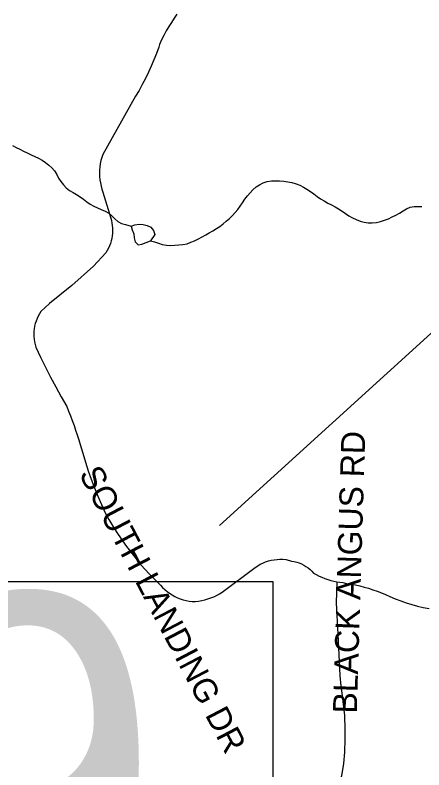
# Model space of a CAD drawing. Extents: x 1950930 to 2061844, y 904556 to 1017002.
# Drawn here: x 1968274 to 1969899, y 976515 to 979514 of the extents above; entities that cross this region are included whole.
import ezdxf

# ---------------------------------------------------------------- set-up
doc = ezdxf.new("R2010")
doc.units = 0
for name, color, linetype in [('Exist Hydrographic Creek Single Shore', 7, 'Continuous'), ('Exist Hydrographic Misc Water Feature', 7, 'Continuous'), ('Exist Road Non-System Type 51', 7, 'Continuous'), ('Exist Road Non-System Type 51 Label', 7, 'Continuous'), ('Exist Road Secondary Mileage Hundredths English Label', 7, 'Continuous'), ('Exist Road Secondary Structure Standard Bridge Number Label', 7, 'Continuous')]:
    doc.layers.add(name, color=color, linetype=linetype)

msp = doc.modelspace()

# ---------------------------------------------------------------- linework, layer by layer
at = {"layer": 'Exist Hydrographic Creek Single Shore'}
for points in [[(1968264.4, 978995.4), (1968278.7, 978987.7), (1968293.5, 978980.9), (1968308.1, 978973.2), (1968322.6, 978966.4), (1968337.6, 978958.7), (1968352.6, 978951.9), (1968367.5, 978945), (1968381.5, 978937.3), (1968395.6, 978928), (1968408.3, 978917.8), (1968420.4, 978907), (1968431.5, 978894.4), (1968439.7, 978880.3), (1968447.1, 978866.2), (1968456.5, 978852), (1968466.6, 978839.5), (1968477.9, 978827), (1968490.4, 978816.8), (1968504.5, 978808.3), (1968518.9, 978800.6), (1968532.8, 978792.1), (1968546.1, 978782.1), (1968559.3, 978771.9), (1968572.8, 978762.7), (1968586.7, 978755), (1968601.7, 978747.3), (1968616.9, 978741.3), (1968631.8, 978734.4), (1968646.2, 978726.7), (1968658.9, 978716.6), (1968670.4, 978704.1), (1968682.5, 978693.1), (1968697.3, 978686.2), (1968712.8, 978681), (1968735, 978674.8)], [(1968812.5, 978617.3), (1968828.3, 978612.2), (1968843.7, 978607), (1968859.3, 978602.5), (1968875.7, 978599.7), (1968891.9, 978598.5), (1968908.7, 978599), (1968924.9, 978600.3), (1968941.3, 978602.5), (1968957.5, 978605.3), (1968973.1, 978610.8), (1968987.6, 978617), (1969002.6, 978624.9), (1969017.1, 978632.1), (1969031.7, 978639.9), (1969045.8, 978647.9), (1969060, 978656.6), (1969074.1, 978665.3), (1969087.5, 978674), (1969101, 978684.4), (1969113.5, 978694.8), (1969126, 978705.2), (1969137.7, 978717.3), (1969149, 978728.6), (1969159.2, 978741.5), (1969168.9, 978754.4), (1969178.3, 978768.1), (1969187.5, 978781.9), (1969197.6, 978794.9), (1969208, 978807.7), (1969219.5, 978819.8), (1969232, 978831.1), (1969245.4, 978839.8), (1969260.1, 978846.9), (1969276.1, 978852.3), (1969292.5, 978855.3), (1969308.7, 978855), (1969325.1, 978854.6), (1969341.9, 978853.4), (1969358.3, 978850.6), (1969374.5, 978847.8), (1969390.5, 978843.4), (1969405.5, 978838.2), (1969419.9, 978830.5), (1969434, 978822), (1969447.8, 978812.6), (1969461.1, 978803.4), (1969474.6, 978793.3), (1969488.1, 978783.9), (1969502.3, 978775.4), (1969516.6, 978766.9), (1969531, 978760), (1969545.6, 978751.5), (1969559.5, 978743.8), (1969573.2, 978734.5), (1969586.8, 978725.3), (1969600.5, 978716), (1969615.1, 978708.3), (1969630, 978701.4), (1969645.6, 978695.3), (1969661.4, 978690.8), (1969677.4, 978688.1), (1969693.6, 978687.8), (1969710, 978689.9), (1969726.4, 978693.7), (1969742, 978698.2), (1969757.4, 978704.5), (1969772.1, 978711.5), (1969787.1, 978718.6), (1969801.7, 978726.5), (1969815.6, 978735.3), (1969829.4, 978744), (1969844.1, 978750.3), (1969860.1, 978753.3), (1969890.9, 978752.7)]]:
    msp.add_lwpolyline(points, dxfattribs=at)
at = {"layer": 'Exist Hydrographic Misc Water Feature'}
for points in [[(1968735, 978674.8), (1968750.4, 978680.3), (1968766.8, 978683.1), (1968783, 978682), (1968799, 978677.5), (1968813.7, 978670.6), (1968824.6, 978658.1), (1968829.1, 978642.4), (1968812.5, 978617.3)], [(1968735, 978674.8), (1968740.1, 978660.7), (1968745.9, 978645), (1968747.9, 978628.5), (1968750.8, 978612.9), (1968763.3, 978601.1), (1968778.3, 978603.4), (1968794.7, 978609.5), (1968812.5, 978617.3)]]:
    msp.add_lwpolyline(points, dxfattribs=at)
at = {"layer": 'Exist Road Non-System Type 51'}
for points in [[(1968917.4, 979517.2), (1968906.1, 979501), (1968895.2, 979484.5), (1968884.8, 979467.6), (1968874.9, 979450.4), (1968865.5, 979433), (1968856.6, 979415.3), (1968848.2, 979397.3), (1968845.8, 979386), (1968836.2, 979360.7), (1968826, 979335.6), (1968815.2, 979310.8), (1968804, 979286.3), (1968792.2, 979262), (1968779.8, 979238), (1968766.8, 979214.3), (1968753.2, 979190.9), (1968622.5, 978960), (1968618.6, 978947.9), (1968615.2, 978935.5), (1968612.8, 978923.1), (1968611, 978910.4), (1968610, 978897.7), (1968609.8, 978885), (1968610.2, 978872.2), (1968611.4, 978859.5), (1968613.2, 978846.8), (1968616, 978834.3), (1968619.5, 978822), (1968623.6, 978809.8), (1968654.2, 978707.2), (1968656.9, 978697.3), (1968659.1, 978687.3), (1968660.6, 978677.1), (1968661.4, 978666.9), (1968661.6, 978656.7), (1968661.2, 978646.4), (1968660.1, 978636.2), (1968658.2, 978626.1), (1968655.9, 978616.1), (1968652.9, 978606.3), (1968649.2, 978596.7), (1968645, 978587.4), (1968640.2, 978578.3), (1968634.8, 978569.6), (1968586.2, 978516.2), (1968499.2, 978438.9), (1968410.8, 978367.8), (1968376.6, 978335.4), (1968370.9, 978326.6), (1968365.8, 978317.3), (1968361.4, 978307.8), (1968357.6, 978298), (1968354.4, 978288), (1968351.9, 978277.8), (1968350.1, 978267.4), (1968348.9, 978257), (1968348.5, 978246.5), (1968348.8, 978236), (1968349.8, 978225.5), (1968351.2, 978215.1), (1968353.6, 978204.8), (1968356.6, 978194.7), (1968375.6, 978154.7), (1968395.2, 978114.9), (1968415.5, 978075.4), (1968436.2, 978036.2), (1968457.8, 977997.3), (1968479.6, 977958.7), (1968487.2, 977940.1), (1968494.5, 977921.4), (1968501.6, 977902.6), (1968508.4, 977883.7), (1968515, 977864.7)], [(1968515, 977864.7), (1968521.4, 977845.6), (1968527.6, 977826.5), (1968533.5, 977807.4), (1968543.2, 977772.6), (1968553.9, 977738), (1968565.2, 977703.6), (1968577.2, 977669.5), (1968589.9, 977635.7), (1968603.4, 977602.1), (1968617.5, 977568.8), (1968632.2, 977535.8), (1968647.2, 977509.5), (1968662.8, 977483.5), (1968678.9, 977457.9), (1968695.8, 977432.8), (1968713.1, 977408.1), (1968731.2, 977383.8), (1968749.9, 977360), (1968769.2, 977336.7), (1968789.1, 977313.9), (1968809.5, 977291.6), (1968830.5, 977269.9), (1968852.1, 977248.7), (1968860.2, 977239.8), (1968869, 977231.4), (1968878.2, 977223.6), (1968887.9, 977216.4), (1968898.1, 977209.8), (1968908.6, 977203.9), (1968919.5, 977198.7), (1968930.8, 977194.3), (1968942.2, 977190.5), (1968953.9, 977187.5), (1968965.8, 977185.3), (1968977.8, 977183.8), (1968990.5, 977184.4), (1969003.1, 977185.7), (1969015.8, 977187.7), (1969028.1, 977190.4), (1969040.2, 977193.8), (1969052.2, 977197.9), (1969063.9, 977202.7), (1969075.2, 977208), (1969086.2, 977214), (1969096.8, 977220.6), (1969228.6, 977319.4), (1969238.2, 977325.8), (1969248.4, 977331.6), (1969258.9, 977336.7), (1969269.8, 977341.1), (1969280.8, 977344.8), (1969292, 977347.7), (1969303.4, 977349.9), (1969315, 977351.3), (1969326.6, 977351.9), (1969338.2, 977351.7), (1969349.9, 977350.7), (1969351.6, 977350.4), (1969373.2, 977344), (1969383.2, 977342.4), (1969393.2, 977340), (1969402.9, 977336.9), (1969412.2, 977333.1), (1969421.2, 977328.6), (1969430.1, 977323.4), (1969438.4, 977317.6), (1969446.2, 977311.2), (1969453.6, 977304.2), (1969460.4, 977296.7), (1969471.1, 977290.6), (1969482.1, 977285.1), (1969493.2, 977280), (1969504.8, 977275.4), (1969516.4, 977271.4), (1969528.2, 977267.8), (1969540.1, 977264.7), (1969552.2, 977262.2), (1969552.9, 977262.1)], [(1969552.9, 977262.1), (1969550.6, 977178.5), (1969556.4, 977053.6), (1969564.4, 976890.2), (1969568, 976847.4), (1969572.5, 976819.7), (1969583.1, 976731.3), (1969585, 976676), (1969585, 976638.5), (1969583.1, 976584.9), (1969578.8, 976540.3), (1969570.6, 976491.2), (1969548.4, 976414.4), (1969531.4, 976357.3), (1969515.4, 976330.6), (1969501, 976293.9), (1969493.9, 976264.5), (1969493.9, 976244), (1969501, 976225.2), (1969517.1, 976215.4), (1969520.6, 976213.6)], [(1969552.9, 977262.1), (1969564.2, 977260.2), (1969576.6, 977258.8), (1969590.8, 977255.3), (1969608.6, 977252.7), (1969626.2, 977249.4), (1969644, 977245.6), (1969661.5, 977241.2), (1969678.8, 977236.3), (1969696, 977230.8), (1969713.1, 977224.7), (1969729.9, 977218.2), (1969746.5, 977211), (1969762.9, 977203.4), (1969784.5, 977194.5), (1969806.4, 977186.3), (1969828.5, 977178.7), (1969850.9, 977171.9), (1969873.4, 977165.7), (1969896.1, 977160.2), (1969919, 977155.4)]]:
    msp.add_lwpolyline(points, dxfattribs=at)
at = {"layer": 'Exist Road Secondary Mileage Hundredths English Label'}
msp.add_line((1972036.8, 980167.6), (1969086.4, 977485.5), dxfattribs=at)
at = {"layer": 'Exist Road Secondary Structure Standard Bridge Number Label'}
msp.add_lwpolyline([(1966722.3, 977263.4), (1969298.8, 977263.4), (1969298.8, 975734.1), (1966722.3, 975734.1)], close=True, dxfattribs=at)

# ---------------------------------------------------------------- texts
at = {"layer": 'Exist Road Non-System Type 51 Label'}
for s, rotation, p in [('  BLACK ANGUS RD', 88.2563, (1969629.7, 976667.2)), ('  SOUTH LANDING DR', 297.6252, (1968493.9, 977753.4))]:
    msp.add_text(s, height=95, rotation=rotation, dxfattribs=at).set_placement(p)
at = {"layer": 'Exist Road Secondary Structure Standard Bridge Number Label'}
msp.add_text('49', height=1400, dxfattribs=at).set_placement((1966772.4, 975813.2))

doc.saveas('drawing.dxf')
